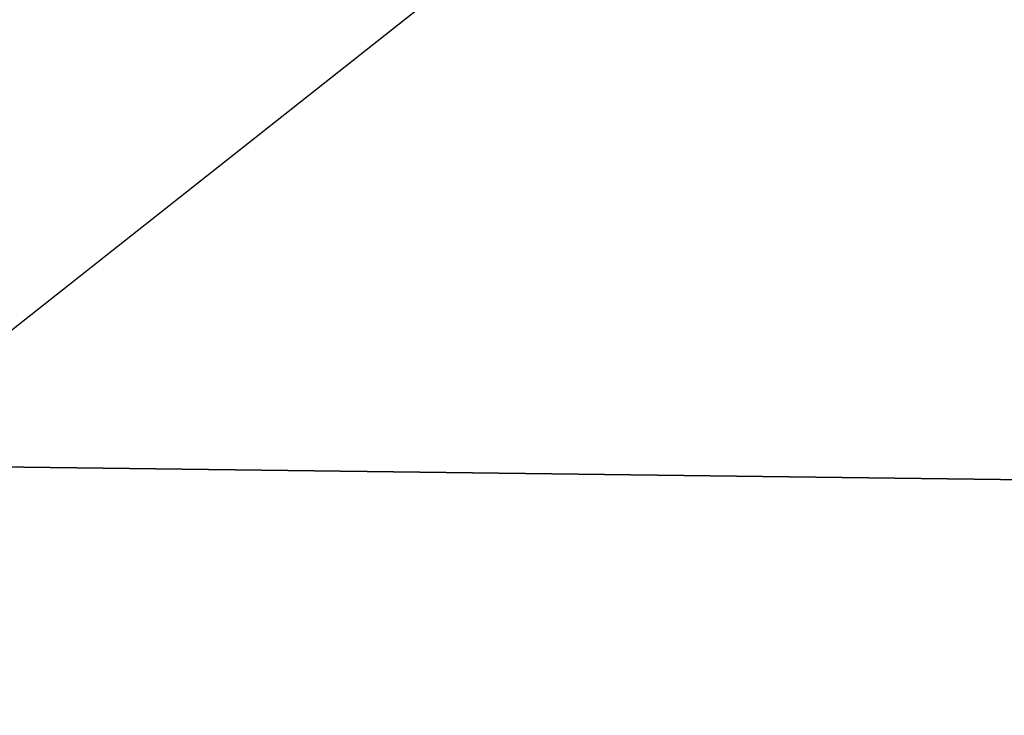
# Model space of a CAD drawing. Extents: x -200 to 200, y -832 to 754.
# Tile 543 of 656: x -105.061 to -104.655, y 675.706 to 675.993. Entities that reach past the tile are written whole.
import ezdxf

# ---------------------------------------------------------------- set-up
doc = ezdxf.new("R2010")
doc.units = 0
doc.header["$LTSCALE"] = 74.25
for name, color, linetype in [('1713', 7, 'CONTINUOUS'), ('740', 7, 'CONTINUOUS'), ('829', 7, 'CONTINUOUS'), ('830', 7, 'CONTINUOUS'), ('831', 7, 'CONTINUOUS'), ('849', 7, 'CONTINUOUS')]:
    doc.layers.add(name, color=color, linetype=linetype)

msp = doc.modelspace()

# ---------------------------------------------------------------- linework, layer by layer
at = {"layer": '1713', "color": 7, "linetype": 'CONTINUOUS'}
msp.add_3dface([(-100, 676.85832, 68.65), (-106.34284, 674.3908, 68.65), (-100, 675.63358, 68.62499), (-100, 676.85832, 68.65)], dxfattribs=at)
at = {"layer": '740', "color": 7, "linetype": 'CONTINUOUS'}
for points in [[(160, 676.5, 9.52628), (-160, 676.5, 9.52628), (-160, 672.47372, 5.5), (160, 676.5, 9.52628)], [(160, 676.5, -9.52628), (160, 672.47372, -5.5), (-160, 676.5, -9.52628), (160, 676.5, -9.52628)], [(160, 672.47372, 5.5), (160, 676.5, 9.52628), (-160, 672.47372, 5.5), (160, 672.47372, 5.5)], [(160, 672.47372, -5.5), (-160, 672.47372, -5.5), (-160, 676.5, -9.52628), (160, 672.47372, -5.5)]]:
    msp.add_3dface(points, dxfattribs=at)
at = {"layer": '829', "color": 7, "linetype": 'CONTINUOUS'}
msp.add_3dface([(-100, 676.85832, 68.65), (-106.51238, 676.08224, 68.65), (-106.34284, 674.3908, 68.65), (-100, 676.85832, 68.65)], dxfattribs=at)
at = {"layer": '830', "color": 7, "linetype": 'CONTINUOUS'}
msp.add_3dface([(-107.80117, 673.70147, 15.65), (-104.48799, 676.32146, 15.65), (-100, 674.6, 15.65), (-107.80117, 673.70147, 15.65)], dxfattribs=at)
at = {"layer": '831', "color": 7, "linetype": 'CONTINUOUS'}
for points in [[(-104.28184, 677.5412, 16.65), (-107.43117, 675.46184, 16.65), (-104.75858, 677.30924, 28.20115), (-104.28184, 677.5412, 16.65)], [(-104.75858, 677.30924, 28.20115), (-107.43117, 675.46184, 16.65), (-105.14908, 677.09874, 30.15), (-104.75858, 677.30924, 28.20115)]]:
    msp.add_3dface(points, dxfattribs=at)
at = {"layer": '849', "color": 7, "linetype": 'CONTINUOUS'}
for points in [[(-104.48799, 676.32146, 15.65), (-107.43117, 675.46184, 16.65), (-104.28184, 677.5412, 16.65), (-104.48799, 676.32146, 15.65)], [(-104.48799, 676.32146, 15.65), (-107.80117, 673.70147, 15.65), (-107.43117, 675.46184, 16.65), (-104.48799, 676.32146, 15.65)]]:
    msp.add_3dface(points, dxfattribs=at)

doc.saveas('drawing.dxf')
